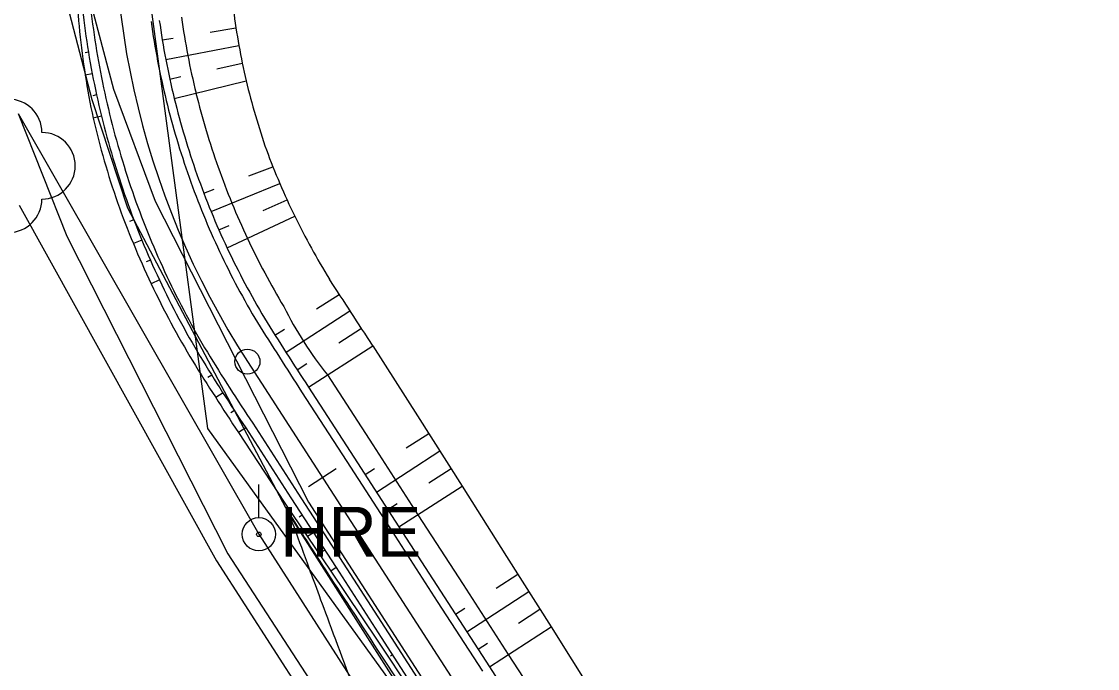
# Model space of a CAD drawing. Extents: x -495905 to -478420, y -1113297 to -1107716.
# Drawn here: x -481617.2 to -481552.5, y -1112691.6 to -1112652.7 of the extents above; entities that cross this region are included whole.
import ezdxf

# ---------------------------------------------------------------- set-up
doc = ezdxf.new("R2010")
doc.units = 0
for name, color, linetype in [('01_OBVOD PÚ', 7, 'Continuous'), ('2D_VRSTEVNICE', 7, 'Continuous'), ('C11_HATCH_SLOPE_L', 7, 'Continuous'), ('C11_HATCH_SLOPE_R', 7, 'Continuous'), ('C11_HLBODY', 7, 'Continuous'), ('C11_HRANA_TELESO', 7, 'Continuous'), ('C11_KORUNA', 7, 'Continuous'), ('C11_OSA', 7, 'Continuous'), ('C11_PRIKOP', 7, 'Continuous'), ('C11_STANICENI', 7, 'Continuous'), ('C11_VOZOVKA', 7, 'Continuous'), ('C11_ZPEVKRAJ', 7, 'Continuous'), ('ODVODNĚNÍ PLOŠNÉ', 7, 'Continuous'), ('zamereni', 7, 'Continuous')]:
    doc.layers.add(name, color=color, linetype=linetype)

msp = doc.modelspace()

# ---------------------------------------------------------------- linework, layer by layer
at = {"layer": '01_OBVOD PÚ'}
for p, q in [((-481617.39, -1112658.23), (-481602.93, -1112683.52)), ((-481602.93, -1112683.52), (-481580.61, -1112718.25))]:
    msp.add_line(p, q, dxfattribs=at)
at = {"layer": '2D_VRSTEVNICE'}
msp.add_open_spline([(-481575.568, -1112729.816), (-481582.472, -1112719.454), (-481587.38, -1112711.803), (-481594.202, -1112700.987), (-481601.1, -1112682.31), (-481601.1, -1112682.31), (-481578.532, -1112717.025), (-481568.635, -1112730.957)], degree=2, dxfattribs=at)
at = {"layer": 'C11_HATCH_SLOPE_L'}
for p, q in [((-481605.855, -1112653.345), (-481604.306, -1112653.088)), ((-481608.728, -1112653.822), (-481608.066, -1112653.712)), ((-481608.517, -1112654.998), (-481604.129, -1112654.155)), ((-481605.446, -1112655.55), (-481603.925, -1112655.218)), ((-481608.278, -1112656.167), (-481607.622, -1112656.024)), ((-481608.009, -1112657.33), (-481603.695, -1112656.276)), ((-481603.53, -1112661.992), (-481602.083, -1112661.44)), ((-481605.794, -1112664.134), (-481601.67, -1112662.441)), ((-481606.234, -1112663.025), (-481605.606, -1112662.785)), ((-481602.664, -1112664.061), (-481601.233, -1112663.431)), ((-481604.833, -1112666.319), (-481600.771, -1112664.409)), ((-481605.327, -1112665.233), (-481604.711, -1112664.962)), ((-481599.466, -1112669.967), (-481598.109, -1112669.107)), ((-481601.296, -1112672.581), (-481597.457, -1112670.099)), ((-481598.128, -1112672.021), (-481596.77, -1112671.143)), ((-481601.962, -1112671.548), (-481601.392, -1112671.188)), ((-481599.939, -1112674.681), (-481596.082, -1112672.187)), ((-481600.617, -1112673.631), (-481600.051, -1112673.265)), ((-481594.069, -1112678.328), (-481592.726, -1112677.46)), ((-481595.867, -1112680.979), (-481592.055, -1112678.515)), ((-481596.545, -1112679.929), (-481595.978, -1112679.562)), ((-481592.718, -1112680.432), (-481591.384, -1112679.569)), ((-481594.509, -1112683.078), (-481590.713, -1112680.624)), ((-481595.188, -1112682.029), (-481594.62, -1112681.662)), ((-481588.677, -1112686.75), (-481587.374, -1112685.908)), ((-481590.437, -1112689.377), (-481586.707, -1112686.965)), ((-481591.116, -1112688.327), (-481590.548, -1112687.96)), ((-481587.33, -1112688.856), (-481586.04, -1112688.022)), ((-481589.08, -1112691.476), (-481585.373, -1112689.08)), ((-481589.759, -1112690.426), (-481589.19, -1112690.058))]:
    msp.add_line(p, q, dxfattribs=at)
at = {"layer": 'C11_HATCH_SLOPE_R'}
for p, q in [((-481613.55, -1112654.624), (-481613.55, -1112654.624)), ((-481613.167, -1112654.56), (-481613.358, -1112654.592)), ((-481612.937, -1112655.846), (-481613.361, -1112655.927)), ((-481613.139, -1112657.227), (-481613.139, -1112657.227)), ((-481612.674, -1112657.125), (-481612.907, -1112657.176)), ((-481612.38, -1112658.398), (-481612.885, -1112658.521)), ((-481610.438, -1112664.629), (-481610.699, -1112664.728)), ((-481610.959, -1112664.828), (-481610.959, -1112664.828)), ((-481609.957, -1112665.844), (-481610.468, -1112666.054)), ((-481609.947, -1112667.267), (-481609.947, -1112667.267)), ((-481609.446, -1112667.046), (-481609.696, -1112667.156)), ((-481608.905, -1112668.235), (-481609.396, -1112668.466)), ((-481606.208, -1112674.238), (-481606.208, -1112674.238)), ((-481605.763, -1112673.956), (-481605.985, -1112674.097)), ((-481605.075, -1112675.024), (-481605.515, -1112675.309)), ((-481604.396, -1112676.074), (-481604.615, -1112676.216)), ((-481604.834, -1112676.357), (-481604.834, -1112676.357)), ((-481603.718, -1112677.124), (-481604.154, -1112677.406)), ((-481600.707, -1112682.62), (-481600.707, -1112682.62)), ((-481600.324, -1112682.372), (-481600.516, -1112682.496)), ((-481599.646, -1112683.422), (-481600.008, -1112683.657)), ((-481599.31, -1112684.693), (-481599.31, -1112684.693)), ((-481598.967, -1112684.472), (-481599.138, -1112684.582)), ((-481598.288, -1112685.522), (-481598.611, -1112685.73)), ((-481595.129, -1112690.921), (-481595.129, -1112690.921)), ((-481594.895, -1112690.77), (-481595.012, -1112690.846))]:
    msp.add_line(p, q, dxfattribs=at)
at = {"layer": 'C11_HLBODY'}
msp.add_circle((-481603.612, -1112673.143), 0.75, dxfattribs=at)
at = {"layer": 'C11_HRANA_TELESO'}
for p, q in [((-481596.082, -1112672.187), (-481593.398, -1112676.406)), ((-481593.398, -1112676.406), (-481590.713, -1112680.624)), ((-481604.154, -1112677.406), (-481601.406, -1112681.583)), ((-481590.713, -1112680.624), (-481588.041, -1112684.85)), ((-481601.406, -1112681.583), (-481598.611, -1112685.73)), ((-481588.041, -1112684.85), (-481585.373, -1112689.08)), ((-481598.611, -1112685.73), (-481595.824, -1112689.882)), ((-481585.373, -1112689.08), (-481582.705, -1112693.308)), ((-481595.824, -1112689.882), (-481593.044, -1112694.039))]:
    msp.add_line(p, q, dxfattribs=at)
for centre, radius, start, end in [((-481561.442, -1112648.945), 52.447, 179.0426, 184.78127), ((-481561.522, -1112646.544), 43.281, 187.26429, 192.99434), ((-481561.323, -1112647.714), 52.682, 186.10465, 191.83737), ((-481561.586, -1112646.122), 43.316, 193.55666, 199.28627), ((-481561.502, -1112646.41), 52.791, 193.26349, 198.99326), ((-481561.857, -1112645.439), 43.292, 200.25858, 205.98871), ((-481561.698, -1112645.815), 52.803, 199.67272, 205.40234), ((-481561.918, -1112645.452), 43.231, 206.00854, 211.73871), ((-481561.692, -1112645.868), 52.786, 205.34691, 211.07651), ((-485093.748, -1114948.248), 4173.022, 33.05355, 33.118994), ((-481434.843, -1112565.952), 202.703, 211.91589, 213.35607)]:
    msp.add_arc(centre, radius, start, end, dxfattribs=at)
at = {"layer": 'C11_KORUNA'}
for p, q in [((-481599.939, -1112674.681), (-481597.224, -1112678.879)), ((-481603.718, -1112677.124), (-481601.003, -1112681.323)), ((-481597.224, -1112678.879), (-481594.509, -1112683.078)), ((-481601.003, -1112681.323), (-481598.288, -1112685.522)), ((-481594.509, -1112683.078), (-481591.795, -1112687.277)), ((-481598.288, -1112685.522), (-481595.574, -1112689.72)), ((-481591.795, -1112687.277), (-481589.08, -1112691.476)), ((-481595.574, -1112689.72), (-481592.859, -1112693.919)), ((-481589.08, -1112691.476), (-481586.365, -1112695.675))]:
    msp.add_line(p, q, dxfattribs=at)
for centre, radius, start, end in [((-481561.624, -1112645.996), 52.25, 182.27158, 188.00116), ((-481561.624, -1112645.996), 47.75, 188.00115, 193.73073), ((-481561.624, -1112645.996), 52.25, 188.00116, 193.73074), ((-481561.624, -1112645.996), 47.75, 193.73073, 199.46031), ((-481561.624, -1112645.996), 52.25, 193.73074, 199.46032), ((-481561.624, -1112645.996), 47.75, 199.46031, 205.18989), ((-481561.624, -1112645.996), 52.25, 199.46032, 205.1899), ((-481561.624, -1112645.996), 47.75, 205.18989, 210.91947), ((-481561.624, -1112645.996), 52.25, 205.1899, 210.91948), ((-481483.817, -1112597.62), 139.365, 211.5454, 213.56929), ((-481490.753, -1112602.043), 135.64, 211.4651, 213.60976)]:
    msp.add_arc(centre, radius, start, end, dxfattribs=at)
at = {"layer": 'C11_OSA'}
msp.add_line((-481603.612, -1112673.143), (-481552.546, -1112752.127), dxfattribs=at)
msp.add_arc((-481561.624, -1112645.996), 50, 172.11353, 212.88402, dxfattribs=at)
at = {"layer": 'C11_PRIKOP'}
for p, q in [((-481598.806, -1112673.948), (-481596.09, -1112678.146)), ((-481596.09, -1112678.146), (-481593.374, -1112682.344)), ((-481593.374, -1112682.344), (-481590.658, -1112686.542)), ((-481590.658, -1112686.542), (-481587.942, -1112690.74)), ((-481587.942, -1112690.74), (-481585.226, -1112694.939))]:
    msp.add_line(p, q, dxfattribs=at)
for centre, radius, start, end in [((-481561.626, -1112645.982), 46.407, 188.01866, 193.74824), ((-481561.628, -1112645.982), 46.406, 193.74861, 199.47819), ((-481561.629, -1112645.983), 46.404, 199.47782, 205.2074), ((-481561.63, -1112645.983), 46.403, 205.20758, 210.93716), ((-481580.677, -1112659.469), 23.201, 206.54809, 218.61273)]:
    msp.add_arc(centre, radius, start, end, dxfattribs=at)
at = {"layer": 'C11_STANICENI'}
msp.add_line((-481599.953, -1112680.644), (-481598.274, -1112679.558), dxfattribs=at)
at = {"layer": 'C11_VOZOVKA'}
for p, q in [((-481600.359, -1112674.952), (-481597.644, -1112679.151)), ((-481603.298, -1112676.852), (-481600.583, -1112681.051)), ((-481597.644, -1112679.151), (-481594.929, -1112683.35)), ((-481600.583, -1112681.051), (-481597.868, -1112685.25)), ((-481594.929, -1112683.35), (-481592.214, -1112687.549)), ((-481597.868, -1112685.25), (-481595.154, -1112689.449)), ((-481592.214, -1112687.549), (-481589.5, -1112691.748)), ((-481595.154, -1112689.449), (-481592.439, -1112693.648))]:
    msp.add_line(p, q, dxfattribs=at)
for centre, radius, start, end in [((-481561.624, -1112645.996), 51.75, 182.27158, 188.00116), ((-481561.624, -1112645.996), 48.25, 188.00116, 193.73073), ((-481561.624, -1112645.996), 51.75, 188.00116, 193.73074), ((-481561.624, -1112645.996), 48.25, 193.73073, 199.46031), ((-481561.624, -1112645.996), 51.75, 193.73074, 199.46032), ((-481561.624, -1112645.996), 48.25, 199.46031, 205.18989), ((-481561.624, -1112645.996), 51.75, 199.46032, 205.18989), ((-481561.624, -1112645.996), 48.25, 205.18989, 210.91947), ((-481561.624, -1112645.996), 51.75, 205.1899, 210.91948), ((-480650.593, -1112065.67), 1128.397, 212.429661, 212.680483), ((-481468.48, -1112587.832), 161.557, 211.64233, 213.43683)]:
    msp.add_arc(centre, radius, start, end, dxfattribs=at)
at = {"layer": 'C11_ZPEVKRAJ'}
for p, q in [((-481600.359, -1112674.952), (-481597.644, -1112679.151)), ((-481603.298, -1112676.852), (-481600.583, -1112681.051)), ((-481597.644, -1112679.151), (-481594.929, -1112683.35)), ((-481600.583, -1112681.051), (-481597.868, -1112685.25)), ((-481594.929, -1112683.35), (-481592.214, -1112687.549)), ((-481597.868, -1112685.25), (-481595.154, -1112689.449)), ((-481592.214, -1112687.549), (-481589.5, -1112691.748)), ((-481595.154, -1112689.449), (-481592.439, -1112693.648))]:
    msp.add_line(p, q, dxfattribs=at)
for centre, radius, start, end in [((-481561.624, -1112645.996), 51.75, 182.27158, 188.00116), ((-481561.624, -1112645.996), 48.25, 188.00116, 193.73073), ((-481561.624, -1112645.996), 51.75, 188.00116, 193.73074), ((-481561.624, -1112645.996), 48.25, 193.73073, 199.46031), ((-481561.624, -1112645.996), 51.75, 193.73074, 199.46032), ((-481561.624, -1112645.996), 48.25, 199.46031, 205.18989), ((-481561.624, -1112645.996), 51.75, 199.46032, 205.18989), ((-481561.624, -1112645.996), 48.25, 205.18989, 210.91947), ((-481561.624, -1112645.996), 51.75, 205.1899, 210.91948), ((-480650.593, -1112065.67), 1128.397, 212.429661, 212.680483), ((-481468.48, -1112587.832), 161.557, 211.64233, 213.43683)]:
    msp.add_arc(centre, radius, start, end, dxfattribs=at)
at = {"layer": 'ODVODNĚNÍ PLOŠNÉ'}
msp.add_lwpolyline([(-481577.426, -1112595.058), (-481612.93, -1112625.721), (-481606.017, -1112677.167), (-481582.368, -1112709.931)], dxfattribs=at)
at = {"layer": 'zamereni'}
for p, q in [((-481614.57, -1112645.75), (-481611.67, -1112656.77)), ((-481612.94, -1112657.41), (-481615.9, -1112646.04)), ((-481611.67, -1112656.77), (-481609.15, -1112663.5)), ((-481610.79, -1112663.93), (-481612.94, -1112657.41)), ((-481617.39, -1112658.23), (-481614.47, -1112665.61)), ((-481617.33, -1112663.75), (-481605.48, -1112685.11)), ((-481601.1, -1112682.31), (-481610.79, -1112663.93)), ((-481609.15, -1112663.5), (-481599.95, -1112681.58)), ((-481614.47, -1112665.61), (-481604.79, -1112684.7)), ((-481602.93, -1112682.52), (-481602.93, -1112680.52)), ((-481599.95, -1112681.58), (-481577.49, -1112716.35)), ((-481578.88, -1112717.25), (-481601.1, -1112682.31)), ((-481604.79, -1112684.7), (-481582.29, -1112719.31)), ((-481605.48, -1112685.11), (-481583.06, -1112719.92))]:
    msp.add_line(p, q, dxfattribs=at)
for centre, start, end in [((-481617.96, -1112659.38), 0, 180), ((-481615.96, -1112661.38), 270, 90), ((-481617.96, -1112663.38), 180, 0)]:
    msp.add_arc(centre, 2, start, end, dxfattribs=at)
for major_axis in [(0, -1), (0, -0.133)]:
    msp.add_ellipse((-481602.93, -1112683.52), major_axis=major_axis, ratio=0.999955, dxfattribs=at)

# ---------------------------------------------------------------- texts
msp.add_text('HRE', height=3, dxfattribs=at).set_placement((-481601.638, -1112684.87))

doc.saveas('drawing.dxf')
